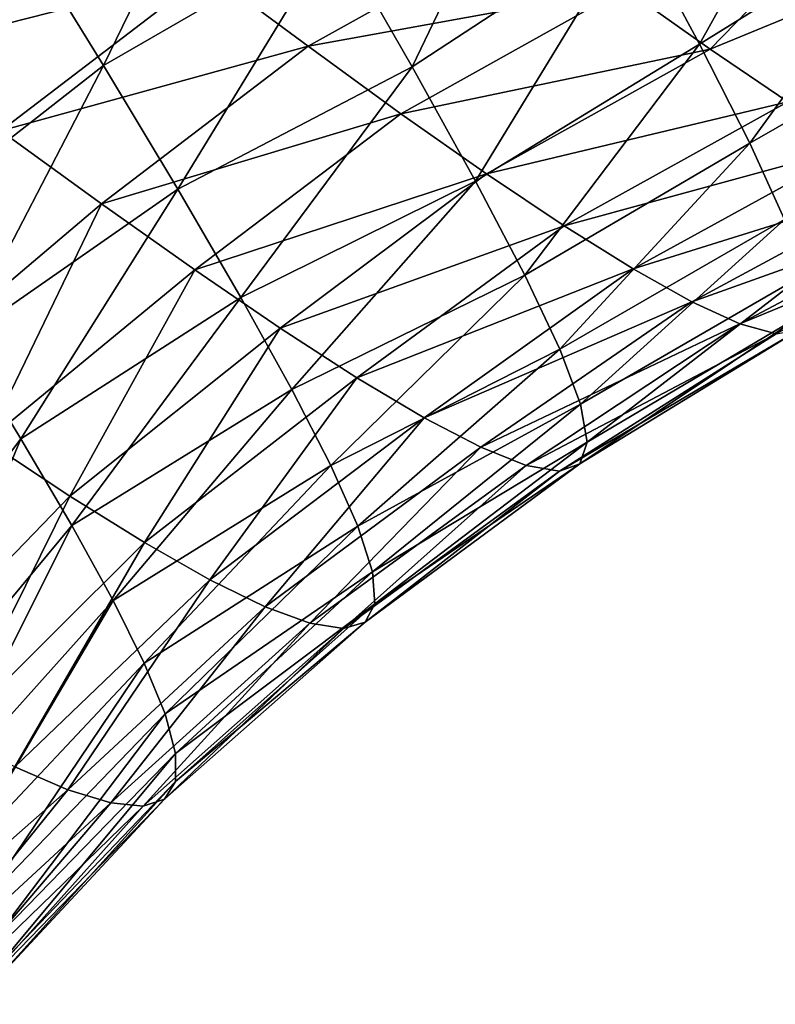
# Model space of a CAD drawing. Header units: metres. Extents: x -105 to 105, y -117 to 62.
# Tile 259 of 382: x 24.39 to 28.7, y -24.55 to -18.94. Entities that reach past the tile are written whole.
import ezdxf

# ---------------------------------------------------------------- set-up
doc = ezdxf.new("R2010")
doc.units = ezdxf.units.M
doc.layers.add('solid_509432_AD150_SW0001_01', color=7, linetype='CONTINUOUS')

msp = doc.modelspace()

# ---------------------------------------------------------------- linework, layer by layer
at = {"layer": 'solid_509432_AD150_SW0001_01'}
for points in [[(25.668959, -17.55311, 14.637052), (24.384947, -18.410357, 15.147137), (24.86957, -19.196659, 14.450352)], [(25.668959, -17.55311, 14.637052), (24.86957, -19.196659, 14.450352), (26.187504, -18.434959, 13.860364)], [(26.187504, -18.434959, 13.860364), (26.629009, -19.204269, 12.999925), (27.428425, -17.540482, 13.575648)], [(26.629009, -19.204269, 12.999925), (27.891489, -18.376547, 12.689734), (27.428425, -17.540482, 13.575648)], [(27.891489, -18.376547, 12.689734), (28.266415, -19.074993, 11.728686), (29.134733, -17.515253, 12.574847)], [(28.266415, -19.074993, 11.728686), (29.535225, -18.285414, 11.600452), (29.134733, -17.515253, 12.574847)], [(23.666334, -19.122551, -5.635268), (23.005888, -18.651905, -6.688549), (24.860947, -18.209848, -5.70467)], [(23.666334, -19.122551, -5.635268), (24.860947, -18.209848, -5.70467), (25.467005, -18.664515, -4.631864)], [(28.327333, -19.102915, -1.262565), (27.841801, -18.758366, -2.424103), (29.196539, -18.208193, -2.392408)], [(28.327333, -19.102915, -1.262565), (29.196539, -18.208193, -2.392408), (29.676294, -18.546951, -1.227335)], [(28.266415, -19.074993, 11.728686), (28.552584, -19.638287, 10.700622), (29.535225, -18.285414, 11.600452)], [(28.552584, -19.638287, 10.700622), (29.839422, -18.901108, 10.563221), (29.535225, -18.285414, 11.600452)], [(26.035362, -19.08688, -3.5232), (25.467005, -18.664515, -4.631864), (27.318035, -18.372654, -3.558103)], [(26.035362, -19.08688, -3.5232), (27.318035, -18.372654, -3.558103), (27.841801, -18.758366, -2.424103)], [(26.629009, -19.204269, 12.999925), (26.99069, -19.85611, 12.058938), (27.891489, -18.376547, 12.689734)], [(26.99069, -19.85611, 12.058938), (28.266415, -19.074993, 11.728686), (27.891489, -18.376547, 12.689734)], [(23.662354, -20.140083, 15.074687), (24.86957, -19.196659, 14.450352), (24.384947, -18.410357, 15.147137)], [(26.187504, -18.434959, 13.860364), (24.86957, -19.196659, 14.450352), (25.293058, -19.901781, 13.674598)], [(26.187504, -18.434959, 13.860364), (25.293058, -19.901781, 13.674598), (26.629009, -19.204269, 12.999925)], [(28.770473, -19.402691, -0.078294), (28.327333, -19.102915, -1.262565), (29.676294, -18.546951, -1.227335)], [(24.283941, -19.569252, -4.542872), (23.666334, -19.122551, -5.635268), (25.467005, -18.664515, -4.631864)], [(24.283941, -19.569252, -4.542872), (25.467005, -18.664515, -4.631864), (26.035362, -19.08688, -3.5232)], [(26.564814, -19.471813, -2.381695), (26.035362, -19.08688, -3.5232), (27.841801, -18.758366, -2.424103)], [(26.564814, -19.471813, -2.381695), (27.841801, -18.758366, -2.424103), (28.327333, -19.102915, -1.262565)], [(28.552584, -19.638287, 10.700622), (28.750574, -20.073032, 9.614896), (29.839422, -18.901108, 10.563221)], [(26.99069, -19.85611, 12.058938), (27.271173, -20.390713, 11.043726), (28.266415, -19.074993, 11.728686)], [(27.271173, -20.390713, 11.043726), (28.552584, -19.638287, 10.700622), (28.266415, -19.074993, 11.728686)], [(24.859247, -19.984497, -3.413242), (24.283941, -19.569252, -4.542872), (26.035362, -19.08688, -3.5232)], [(24.859247, -19.984497, -3.413242), (26.035362, -19.08688, -3.5232), (26.564814, -19.471813, -2.381695)], [(27.052748, -19.814566, -1.211148), (26.564814, -19.471813, -2.381695), (28.327333, -19.102915, -1.262565)], [(27.052748, -19.814566, -1.211148), (28.327333, -19.102915, -1.262565), (28.770473, -19.402691, -0.078294)], [(23.662354, -20.140083, 15.074687), (24.055912, -20.762302, 14.383249), (24.86957, -19.196659, 14.450352)], [(24.055912, -20.762302, 14.383249), (25.293058, -19.901781, 13.674598), (24.86957, -19.196659, 14.450352)], [(26.629009, -19.204269, 12.999925), (25.293058, -19.901781, 13.674598), (25.651566, -20.518335, 12.818209)], [(26.629009, -19.204269, 12.999925), (25.651566, -20.518335, 12.818209), (26.99069, -19.85611, 12.058938)], [(27.495298, -20.110537, -0.016158), (27.052748, -19.814566, -1.211148), (28.770473, -19.402691, -0.078294)], [(27.495298, -20.110537, -0.016158), (28.770473, -19.402691, -0.078294), (29.165812, -19.653366, 1.123386)], [(25.391199, -20.361422, -2.249047), (24.859247, -19.984497, -3.413242), (26.564814, -19.471813, -2.381695)], [(25.391199, -20.361422, -2.249047), (26.564814, -19.471813, -2.381695), (27.052748, -19.814566, -1.211148)], [(24.859247, -19.984497, -3.413242), (23.681025, -20.981401, -3.488077), (24.283941, -19.569252, -4.542872)], [(27.271173, -20.390713, 11.043726), (27.470118, -20.812134, 9.962805), (28.552584, -19.638287, 10.700622)], [(27.470118, -20.812134, 9.962805), (28.750574, -20.073032, 9.614896), (28.552584, -19.638287, 10.700622)], [(27.887486, -20.35504, 1.197874), (27.495298, -20.110537, -0.016158), (29.165812, -19.653366, 1.123386)], [(27.887486, -20.35504, 1.197874), (29.165812, -19.653366, 1.123386), (29.506891, -19.849497, 2.336706)], [(25.877363, -20.693851, -1.053875), (25.391199, -20.361422, -2.249047), (27.052748, -19.814566, -1.211148)], [(26.99069, -19.85611, 12.058938), (25.651566, -20.518335, 12.818209), (25.942823, -21.043228, 11.883119)], [(25.877363, -20.693851, -1.053875), (27.052748, -19.814566, -1.211148), (27.495298, -20.110537, -0.016158)], [(26.99069, -19.85611, 12.058938), (25.942823, -21.043228, 11.883119), (27.271173, -20.390713, 11.043726)], [(28.223475, -20.543016, 2.424734), (27.887486, -20.35504, 1.197874), (29.506891, -19.849497, 2.336706)], [(28.223475, -20.543016, 2.424734), (29.506891, -19.849497, 2.336706), (29.786724, -19.984169, 3.555417)], [(24.055912, -20.762302, 14.383249), (24.399305, -21.323549, 13.616075), (25.293058, -19.901781, 13.674598)], [(24.399305, -21.323549, 13.616075), (25.651566, -20.518335, 12.818209), (25.293058, -19.901781, 13.674598)], [(24.859247, -19.984497, -3.413242), (24.202726, -21.33761, -2.338062), (23.681025, -20.981401, -3.488077)], [(25.391199, -20.361422, -2.249047), (24.202726, -21.33761, -2.338062), (24.859247, -19.984497, -3.413242)], [(28.497097, -20.668661, 3.657415), (28.223475, -20.543016, 2.424734), (29.786724, -19.984169, 3.555417)], [(28.497097, -20.668661, 3.657415), (29.786724, -19.984169, 3.555417), (29.998426, -20.048679, 4.772731)], [(27.470118, -20.812134, 9.962805), (27.587971, -21.126825, 8.825871), (28.750574, -20.073032, 9.614896)], [(27.587971, -21.126825, 8.825871), (28.861904, -20.388405, 8.481212), (28.750574, -20.073032, 9.614896)], [(28.702488, -20.724995, 4.888133), (28.497097, -20.668661, 3.657415), (29.998426, -20.048679, 4.772731)], [(26.314121, -20.976244, 0.167628), (25.877363, -20.693851, -1.053875), (27.495298, -20.110537, -0.016158)], [(26.314121, -20.976244, 0.167628), (27.495298, -20.110537, -0.016158), (27.887486, -20.35504, 1.197874)], [(25.391199, -20.361422, -2.249047), (24.677723, -21.650946, -1.156008), (24.202726, -21.33761, -2.338062)], [(25.877363, -20.693851, -1.053875), (24.677723, -21.650946, -1.156008), (25.391199, -20.361422, -2.249047)], [(26.696869, -21.203646, 1.409643), (26.314121, -20.976244, 0.167628), (27.887486, -20.35504, 1.197874)], [(26.696869, -21.203646, 1.409643), (27.887486, -20.35504, 1.197874), (28.223475, -20.543016, 2.424734)], [(27.271173, -20.390713, 11.043726), (25.942823, -21.043228, 11.883119), (26.165442, -21.476816, 10.874561)], [(27.271173, -20.390713, 11.043726), (26.165442, -21.476816, 10.874561), (27.470118, -20.812134, 9.962805)], [(27.587971, -21.126825, 8.825871), (27.625822, -21.342503, 7.643143), (28.861904, -20.388405, 8.481212)], [(27.625822, -21.342503, 7.643143), (28.888887, -20.59495, 7.309208), (28.861904, -20.388405, 8.481212)], [(24.399305, -21.323549, 13.616075), (24.68936, -21.818489, 12.769654), (25.651566, -20.518335, 12.818209)], [(24.68936, -21.818489, 12.769654), (25.942823, -21.043228, 11.883119), (25.651566, -20.518335, 12.818209)], [(27.020353, -21.371483, 2.665111), (26.696869, -21.203646, 1.409643), (28.223475, -20.543016, 2.424734)], [(27.020353, -21.371483, 2.665111), (28.223475, -20.543016, 2.424734), (28.497097, -20.668661, 3.657415)], [(27.58536, -21.467308, 6.425137), (28.834532, -20.70363, 6.108402), (28.888887, -20.59495, 7.309208)], [(27.625822, -21.342503, 7.643143), (27.58536, -21.467308, 6.425137), (28.888887, -20.59495, 7.309208)], [(25.877363, -20.693851, -1.053875), (25.10331, -21.915524, 0.05397), (24.677723, -21.650946, -1.156008)], [(26.314121, -20.976244, 0.167628), (25.10331, -21.915524, 0.05397), (25.877363, -20.693851, -1.053875)], [(27.279257, -21.47508, 3.925817), (27.020353, -21.371483, 2.665111), (28.497097, -20.668661, 3.657415)], [(27.279257, -21.47508, 3.925817), (28.497097, -20.668661, 3.657415), (28.702488, -20.724995, 4.888133)], [(27.468857, -21.509113, 5.182514), (28.702488, -20.724995, 4.888133), (28.834532, -20.70363, 6.108402)], [(27.58536, -21.467308, 6.425137), (27.468857, -21.509113, 5.182514), (28.834532, -20.70363, 6.108402)], [(27.468857, -21.509113, 5.182514), (27.279257, -21.47508, 3.925817), (28.702488, -20.724995, 4.888133)], [(23.444601, -22.591604, 13.990573), (24.399305, -21.323549, 13.616075), (24.055912, -20.762302, 14.383249)], [(27.470118, -20.812134, 9.962805), (26.165442, -21.476816, 10.874561), (26.318649, -21.821861, 9.800194)], [(27.470118, -20.812134, 9.962805), (26.318649, -21.821861, 9.800194), (27.587971, -21.126825, 8.825871)], [(26.314121, -20.976244, 0.167628), (25.475969, -22.126616, 1.286342), (25.10331, -21.915524, 0.05397)], [(26.696869, -21.203646, 1.409643), (25.475969, -22.126616, 1.286342), (26.314121, -20.976244, 0.167628)], [(24.68936, -21.818489, 12.769654), (24.923969, -22.244738, 11.844304), (25.942823, -21.043228, 11.883119)], [(24.923969, -22.244738, 11.844304), (26.165442, -21.476816, 10.874561), (25.942823, -21.043228, 11.883119)], [(27.587971, -21.126825, 8.825871), (26.318649, -21.821861, 9.800194), (26.402126, -22.082497, 8.669177)], [(27.587971, -21.126825, 8.825871), (26.402126, -22.082497, 8.669177), (27.625822, -21.342503, 7.643143)], [(26.696869, -21.203646, 1.409643), (25.791674, -22.280596, 2.534035), (25.475969, -22.126616, 1.286342)], [(27.020353, -21.371483, 2.665111), (25.791674, -22.280596, 2.534035), (26.696869, -21.203646, 1.409643)], [(23.444601, -22.591604, 13.990573), (23.698185, -23.011457, 13.175906), (24.399305, -21.323549, 13.616075)], [(23.596127, -22.769131, -1.18796), (24.202726, -21.33761, -2.338062), (24.677723, -21.650946, -1.156008)], [(23.698185, -23.011457, 13.175906), (24.68936, -21.818489, 12.769654), (24.399305, -21.323549, 13.616075)], [(27.020353, -21.371483, 2.665111), (26.046423, -22.374466, 3.788547), (25.791674, -22.280596, 2.534035)], [(27.279257, -21.47508, 3.925817), (26.046423, -22.374466, 3.788547), (27.020353, -21.371483, 2.665111)], [(27.625822, -21.342503, 7.643143), (26.402126, -22.082497, 8.669177), (26.415932, -22.263454, 7.491604)], [(27.625822, -21.342503, 7.643143), (26.415932, -22.263454, 7.491604), (27.58536, -21.467308, 6.425137)], [(24.923969, -22.244738, 11.844304), (25.101538, -22.602148, 10.844017), (26.165442, -21.476816, 10.874561)], [(25.101538, -22.602148, 10.844017), (26.318649, -21.821861, 9.800194), (26.165442, -21.476816, 10.874561)], [(27.279257, -21.47508, 3.925817), (26.236843, -22.405249, 5.040157), (26.046423, -22.374466, 3.788547)], [(27.468857, -21.509113, 5.182514), (26.236843, -22.405249, 5.040157), (27.279257, -21.47508, 3.925817)], [(27.58536, -21.467308, 6.425137), (26.415932, -22.263454, 7.491604), (26.360529, -22.369553, 6.278219)], [(27.58536, -21.467308, 6.425137), (26.360529, -22.369553, 6.278219), (27.468857, -21.509113, 5.182514)], [(27.468857, -21.509113, 5.182514), (26.360529, -22.369553, 6.278219), (26.236843, -22.405249, 5.040157)], [(24.006186, -23.006725, 0.020752), (23.596127, -22.769131, -1.18796), (24.677723, -21.650946, -1.156008)], [(24.006186, -23.006725, 0.020752), (24.677723, -21.650946, -1.156008), (25.10331, -21.915524, 0.05397)], [(23.698185, -23.011457, 13.175906), (23.906466, -23.381697, 12.277786), (24.68936, -21.818489, 12.769654)], [(23.906466, -23.381697, 12.277786), (24.923969, -22.244738, 11.844304), (24.68936, -21.818489, 12.769654)], [(25.101538, -22.602148, 10.844017), (25.22077, -22.892025, 9.77563), (26.318649, -21.821861, 9.800194)], [(25.22077, -22.892025, 9.77563), (26.402126, -22.082497, 8.669177), (26.318649, -21.821861, 9.800194)], [(24.363909, -23.192589, 1.253604), (24.006186, -23.006725, 0.020752), (25.10331, -21.915524, 0.05397)], [(24.363909, -23.192589, 1.253604), (25.10331, -21.915524, 0.05397), (25.475969, -22.126616, 1.286342)], [(25.22077, -22.892025, 9.77563), (25.28056, -23.116377, 8.647951), (26.402126, -22.082497, 8.669177)], [(25.28056, -23.116377, 8.647951), (26.415932, -22.263454, 7.491604), (26.402126, -22.082497, 8.669177)], [(24.666391, -23.323952, 2.503295), (24.363909, -23.192589, 1.253604), (25.475969, -22.126616, 1.286342)], [(24.666391, -23.323952, 2.503295), (25.475969, -22.126616, 1.286342), (25.791674, -22.280596, 2.534035)], [(23.906466, -23.381697, 12.277786), (24.067421, -23.70104, 11.29708), (24.923969, -22.244738, 11.844304)], [(24.067421, -23.70104, 11.29708), (25.101538, -22.602148, 10.844017), (24.923969, -22.244738, 11.844304)], [(25.279966, -23.277393, 7.471164), (26.360529, -22.369553, 6.278219), (26.415932, -22.263454, 7.491604)], [(25.28056, -23.116377, 8.647951), (25.279966, -23.277393, 7.471164), (26.415932, -22.263454, 7.491604)], [(24.910847, -23.399218, 3.760806), (24.666391, -23.323952, 2.503295), (25.791674, -22.280596, 2.534035)], [(24.910847, -23.399218, 3.760806), (25.791674, -22.280596, 2.534035), (26.046423, -22.374466, 3.788547)], [(25.095175, -23.417307, 5.015691), (24.910847, -23.399218, 3.760806), (26.046423, -22.374466, 3.788547)], [(25.095175, -23.417307, 5.015691), (26.046423, -22.374466, 3.788547), (26.236843, -22.405249, 5.040157)], [(25.218288, -23.377138, 6.256464), (26.236843, -22.405249, 5.040157), (26.360529, -22.369553, 6.278219)], [(25.279966, -23.277393, 7.471164), (25.218288, -23.377138, 6.256464), (26.360529, -22.369553, 6.278219)], [(25.218288, -23.377138, 6.256464), (25.095175, -23.417307, 5.015691), (26.236843, -22.405249, 5.040157)], [(24.067421, -23.70104, 11.29708), (24.17914, -23.969273, 10.238756), (25.101538, -22.602148, 10.844017)], [(24.17914, -23.969273, 10.238756), (25.22077, -22.892025, 9.77563), (25.101538, -22.602148, 10.844017)], [(24.17914, -23.969273, 10.238756), (24.239689, -24.186621, 9.110899), (25.22077, -22.892025, 9.77563)], [(24.239689, -24.186621, 9.110899), (25.28056, -23.116377, 8.647951), (25.22077, -22.892025, 9.77563)], [(24.239689, -24.186621, 9.110899), (24.247078, -24.353273, 7.923872), (25.28056, -23.116377, 8.647951)], [(24.247078, -24.353273, 7.923872), (25.279966, -23.277393, 7.471164), (25.28056, -23.116377, 8.647951)], [(23.431204, -24.412815, 1.551079), (24.363909, -23.192589, 1.253604), (24.666391, -23.323952, 2.503295)], [(24.199356, -24.469173, 6.689747), (25.218288, -23.377138, 6.256464), (25.279966, -23.277393, 7.471164)], [(24.247078, -24.353273, 7.923872), (24.199356, -24.469173, 6.689747), (25.279966, -23.277393, 7.471164)], [(23.710611, -24.506475, 2.839431), (23.431204, -24.412815, 1.551079), (24.666391, -23.323952, 2.503295)], [(23.710611, -24.506475, 2.839431), (24.666391, -23.323952, 2.503295), (24.910847, -23.399218, 3.760806)], [(23.932018, -24.546608, 4.133836), (23.710611, -24.506475, 2.839431), (24.910847, -23.399218, 3.760806)], [(23.932018, -24.546608, 4.133836), (24.910847, -23.399218, 3.760806), (25.095175, -23.417307, 5.015691)], [(24.09477, -24.53388, 5.421795), (25.095175, -23.417307, 5.015691), (25.218288, -23.377138, 6.256464)], [(24.199356, -24.469173, 6.689747), (24.09477, -24.53388, 5.421795), (25.218288, -23.377138, 6.256464)], [(24.09477, -24.53388, 5.421795), (23.932018, -24.546608, 4.133836), (25.095175, -23.417307, 5.015691)]]:
    msp.add_3dface(points, dxfattribs=at)

doc.saveas('drawing.dxf')
